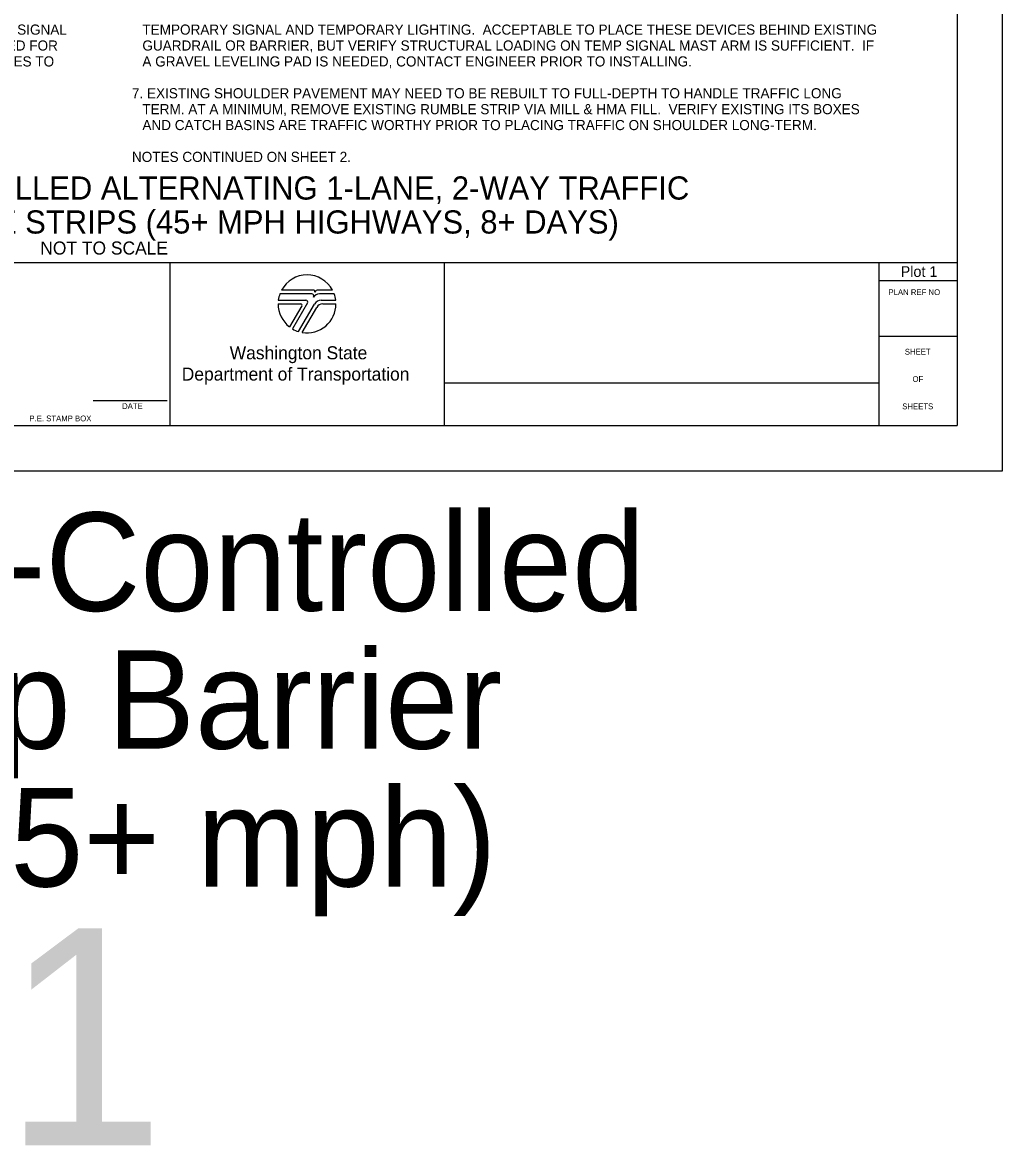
# Model space of a CAD drawing. Extents: x 99977 to 100176, y 99905 to 100011.
# Drawn here: x 100009.29 to 100016.06, y 99995.01 to 100002.78 of the extents above; entities that cross this region are included whole.
import ezdxf

# ---------------------------------------------------------------- set-up
doc = ezdxf.new("R2010")
doc.units = 0
for name, color, linetype in [('SH_DE_DetailHeading1Text', 7, 'Continuous'), ('SH_GI_GeneralNotesBodyText', 7, 'Continuous'), ('SH_GI_PlotLimits', 7, 'Continuous'), ('SH_GI_SheetBorder', 7, 'Continuous'), ('SH_GI_SheetLocationText', 7, 'Continuous'), ('SH_GI_SheetTextInCells', 7, 'Continuous'), ('SH_GI_WSDOTLogo', 7, 'Continuous')]:
    doc.layers.add(name, color=color, linetype=linetype)

msp = doc.modelspace()

# ---------------------------------------------------------------- linework, layer by layer
at = {"layer": 'SH_GI_PlotLimits'}
msp.add_lwpolyline([(99999.0625, 99999.6875), (100016.0625, 99999.6875), (100016.0625, 100010.6875), (99999.0625, 100010.6875)], close=True, dxfattribs=at)
at = {"layer": 'SH_GI_SheetBorder'}
for p, q in [((100015.75, 100010.375), (100015.75, 100000)), ((100000, 100001.1259), (100015.75, 100001.1259)), ((100010.3089, 100001.1259), (100010.3089, 100000)), ((100012.2055, 100001.1259), (100012.2055, 100000)), ((100015.2079, 100001.1259), (100015.2079, 100000)), ((100015.2079, 100001.0008), (100015.75, 100001.0008)), ((100015.2079, 100000.6176), (100015.75, 100000.6176)), ((100012.2055, 100000.2955), (100015.2079, 100000.2955)), ((100009.7797, 100000.1733), (100010.2914, 100000.1733)), ((100000, 100000), (100015.75, 100000))]:
    msp.add_line(p, q, dxfattribs=at)
at = {"layer": 'SH_GI_WSDOTLogo'}
for p, q in [((100011.2894, 100000.9094), (100011.0697, 100000.9094)), ((100011.303, 100000.9354), (100011.0815, 100000.9354)), ((100011.433, 100000.9354), (100011.3351, 100000.9354)), ((100011.343, 100000.9094), (100011.3429, 100000.9094)), ((100011.4448, 100000.9094), (100011.343, 100000.9094)), ((100011.0572, 100000.84), (100011.2148, 100000.84)), ((100011.059, 100000.8661), (100011.2496, 100000.8661)), ((100011.261, 100000.8464), (100011.1567, 100000.6672)), ((100011.1989, 100000.6487), (100011.3089, 100000.839)), ((100011.3558, 100000.8661), (100011.4555, 100000.8661)), ((100011.3655, 100000.8394), (100011.4572, 100000.8394)), ((100011.222, 100000.8277), (100011.1364, 100000.6807)), ((100011.2244, 100000.6428), (100011.3242, 100000.8156))]:
    msp.add_line(p, q, dxfattribs=at)
for centre, radius, start, end in [((100011.2572, 100000.84), 0.2, 28.47865, 151.53204), ((100011.2572, 100000.84), 0.2, 159.69598, 172.50569), ((100011.2894, 100000.8946), 0.0148, 327.8418, 89.99855), ((100011.3429, 100000.861), 0.0484, 89.99529, 147.82376), ((100011.303, 100000.9263), 0.00903, 329.87418, 90.00328), ((100011.3352, 100000.9066), 0.0287, 90.00721, 148.16763), ((100011.2572, 100000.84), 0.2, 7.49431, 20.29406), ((100011.2572, 100000.84), 0.2, 179.99864, 232.84327), ((100011.2149, 100000.8318), 0.0082, 329.74356, 90), ((100011.2572, 100000.84), 0.2, 260.54554, 359.80857), ((100011.2497, 100000.853), 0.0131, 329.76834, 90), ((100011.3558, 100000.8119), 0.0542, 90, 149.99738), ((100011.3654, 100000.7918), 0.0476, 90, 150.05432), ((100011.2572, 100000.84), 0.2, 239.79292, 253.0448)]:
    msp.add_arc(centre, radius, start, end, dxfattribs=at)

# ---------------------------------------------------------------- texts
at = {"layer": 'SH_DE_DetailHeading1Text'}
for s, height, p in [('SIMPLE TEMPORARY SIGNAL-CONTROLLED ALTERNATING 1-LANE, 2-WAY TRAFFIC', 0.16, (100005.196, 100001.5606)), ('25 WZSL + TEMP BARRIER + RUMBLE STRIPS (45+ MPH HIGHWAYS, 8+ DAYS)', 0.16, (100005.3745, 100001.3259)), ('NOT TO SCALE', 0.09, (100009.4141, 100001.1809))]:
    msp.add_text(s, height=height, rotation=360, dxfattribs=at).set_placement(p)
at = {"layer": 'SH_GI_GeneralNotesBodyText'}
for s, p in [(' THIS SIGNAL ', (100008.9894, 100002.6998)), ('TEMPORARY SIGNAL AND TEMPORARY LIGHTING.  ACCEPTABLE TO PLACE THESE DEVICES BEHIND EXISTING ', (100010.1197, 100002.6998)), ('  THE SIGNAL IS TIMED FOR ', (100008.272, 100002.5899)), ('GUARDRAIL OR BARRIER, BUT VERIFY STRUCTURAL LOADING ON TEMP SIGNAL MAST ARM IS SUFFICIENT.  IF ', (100010.1197, 100002.5899)), (' TO ALLOW BICYCLES TO ', (100008.3553, 100002.48)), ('A GRAVEL LEVELING PAD IS NEEDED, CONTACT ENGINEER PRIOR TO INSTALLING.', (100010.1197, 100002.48)), ('7. EXISTING SHOULDER PAVEMENT MAY NEED TO BE REBUILT TO FULL-DEPTH TO HANDLE TRAFFIC LONG ', (100010.0475, 100002.2602)), ('TERM. AT A MINIMUM, REMOVE EXISTING RUMBLE STRIP VIA MILL & HMA FILL.  VERIFY EXISTING ITS BOXES ', (100010.1197, 100002.1503)), ('AND CATCH BASINS ARE TRAFFIC WORTHY PRIOR TO PLACING TRAFFIC ON SHOULDER LONG-TERM.', (100010.1197, 100002.0404)), ('NOTES CONTINUED ON SHEET 2.', (100010.0475, 100001.8206))]:
    msp.add_text(s, height=0.07, rotation=360, dxfattribs=at).set_placement(p)
at = {"layer": 'SH_GI_SheetBorder'}
msp.add_text('PLAN REF NO', height=0.040032, dxfattribs=at).set_placement((100015.2747, 100000.9008))
at = {"layer": 'SH_GI_SheetLocationText'}
for s, height, p in [('Plot 1', 0.07425, (100015.3591, 100001.0262)), (' Temp Signal-Controlled', 0.68, (100003.7893, 99998.7191)), ('Alt Traffic w/ Temp Barrier', 0.68, (100002.0459, 99997.7671)), ('& Rumble Strips (45+ mph)', 0.68, (100001.5757, 99996.8151)), ('Plot 1', 1.5, (100005.1448, 99995.0267))]:
    msp.add_text(s, height=height, dxfattribs=at).set_placement(p)
at = {"layer": 'SH_GI_SheetTextInCells'}
for s, height, p in [('Washington State', 0.090072, (100010.7229, 100000.4571)), ('SHEET', 0.04003, (100015.3877, 100000.4896)), ('Department of Transportation', 0.090072, (100010.3916, 100000.3101)), ('OF', 0.04003, (100015.4406, 100000.3008)), ('DATE', 0.04003, (100009.9794, 100000.1141)), ('SHEETS', 0.04003, (100015.3698, 100000.112)), ('P.E. STAMP BOX', 0.040032, (100009.339, 100000.0286))]:
    msp.add_text(s, height=height, dxfattribs=at).set_placement(p)

doc.saveas('drawing.dxf')
